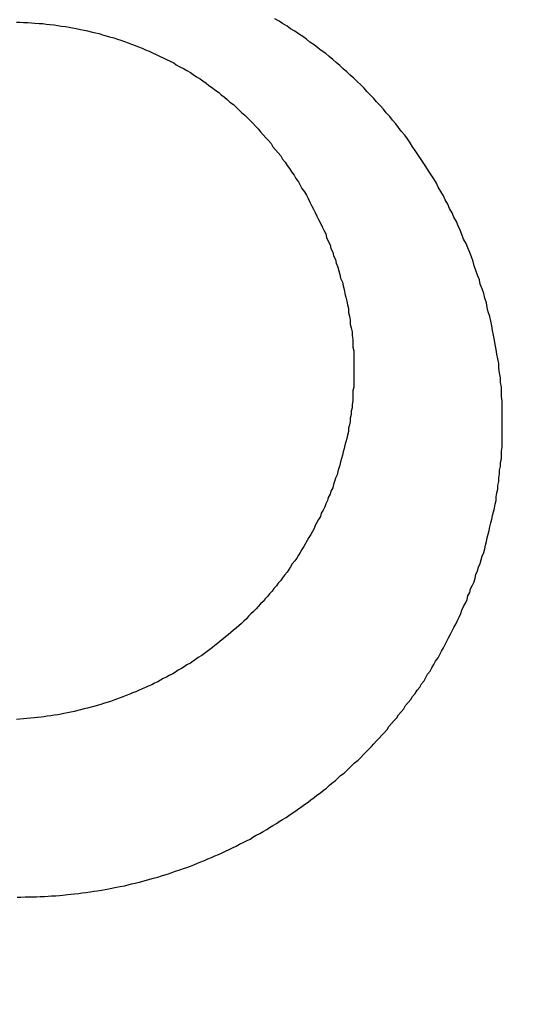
# Model space of a CAD drawing. Header units: millimetres. Extents: x 11979 to 37895, y 18730 to 47884.
# Tile 605 of 656: x 35825.98 to 35826.552, y 46388.942 to 46390.063. Entities that reach past the tile are written whole.
import ezdxf

# ---------------------------------------------------------------- set-up
doc = ezdxf.new("R2010")
doc.units = ezdxf.units.MM
for name, color, linetype in [('- niebieska cienka - izolacja', 120, 'Continuous'), ('-WYMIAR', 8, 'Continuous'), ('PROJEKTOWANE', 5, 'Continuous')]:
    doc.layers.add(name, color=color, linetype=linetype)
doc.styles.get("Standard").update_dxf_attribs({"font": 'arial.ttf'})
doc.dimstyles.new('CZA-KROPKA-50', dxfattribs={"dimtxt": 12, "dimasz": 1, "dimexe": 2, "dimexo": 25, "dimgap": 4, "dimtad": 1, "dimdec": 1, "dimrnd": 0.5, "dimzin": 9, "dimdsep": 46, "dimtxsty": 'Standard', "dimblk": 'CZA-KROPKA', "dimblk1": 'CZA-KROPKA', "dimblk2": 'CZA-KROPKA', "dimsah": 1, "dimcen": -20, "dimse1": 1, "dimse2": 1, "dimclrd": 8, "dimclre": 8, "dimclrt": 9, "dimadec": 0, "dimazin": 0, "dimtfac": 1, "dimtdec": 1, "dimtmove": 1, "dimatfit": 3, "dimldrblk": 'CZA-KROPKA', "dimfxl": 1, "dimtolj": 1, "dimtzin": 9, "dimarcsym": 0})

# ---------------------------------------------------------------- blocks, each defined once
blk = doc.blocks.new('CZA-KROPKA')
at = {"layer": '-WYMIAR', "linetype": 'ByBlock'}
for p, q in [((0, 10), (0, -10)), ((5, 0), (-5, 0))]:
    blk.add_line(p, q, dxfattribs=at)
at = {"layer": '-WYMIAR', "linetype": 'ByBlock', "const_width": 2.5}
blk.add_lwpolyline([(-1.25, 0, 1), (1.25, 0, 1)], format="xyb", close=True, dxfattribs=at)
blk = doc.blocks.new('*D2897')
at = {"layer": '-WYMIAR', "color": 8, "lineweight": -2}
blk.add_line((34132.9262, 45927.4655), (36406.9262, 45927.4655), dxfattribs=at)
at = {"layer": 'Defpoints', "color": 0}
for p in [(34131.9262, 46435.1223), (36407.9262, 46406.1223), (36407.9262, 45927.4655)]:
    blk.add_point(p, dxfattribs=at)
at = {"layer": '-WYMIAR', "color": 8, "lineweight": -2, "rotation": 180}
blk.add_blockref('CZA-KROPKA', (34131.9262, 45927.4655), dxfattribs=at)
at = {"layer": '-WYMIAR', "color": 8, "lineweight": -2}
blk.add_blockref('CZA-KROPKA', (36407.9262, 45927.4655), dxfattribs=at)
at = {"layer": '-WYMIAR', "color": 9, "insert": (35269.9262, 45937.5924), "char_height": 12, "attachment_point": 5}
blk.add_mtext('\\A1;2276', dxfattribs=at)
blk = doc.blocks.new('Pisuar NOVA PRO ze zintegrowanym ceramicznym sitkiem')
for points in [[(-0.012837, -0.195153, 0), (-0.012837, -0.195099, 0), (-0.012837, -0.195046, 0), (-0.012837, -0.194992, 0), (-0.012837, -0.194938, 0), (-0.012847, -0.194884, 0), (-0.012847, -0.19483, 0), (-0.012847, -0.194777, 0), (-0.012857, -0.194723, 0), (-0.012857, -0.194669, 0), (-0.012867, -0.194615, 0), (-0.012877, -0.194561, 0), (-0.012877, -0.194508, 0), (-0.012887, -0.194454, 0), (-0.012897, -0.1944, 0), (-0.012907, -0.194347, 0), (-0.012917, -0.194293, 0), (-0.012927, -0.19424, 0), (-0.012937, -0.194186, 0), (-0.012947, -0.194133, 0), (-0.012957, -0.19408, 0), (-0.012967, -0.194027, 0), (-0.012977, -0.193973, 0), (-0.012997, -0.19392, 0), (-0.013007, -0.193868, 0), (-0.013017, -0.193815, 0), (-0.013037, -0.193762, 0), (-0.013047, -0.19371, 0), (-0.013067, -0.193657, 0), (-0.013087, -0.193605, 0), (-0.013097, -0.193553, 0), (-0.013117, -0.193501, 0), (-0.013137, -0.193449, 0), (-0.013157, -0.193397, 0), (-0.013167, -0.193346, 0), (-0.013187, -0.193294, 0), (-0.013207, -0.193243, 0), (-0.013227, -0.193192, 0), (-0.013247, -0.193141, 0), (-0.013277, -0.193091, 0), (-0.013297, -0.19304, 0), (-0.013317, -0.19299, 0), (-0.013337, -0.19294, 0), (-0.013357, -0.19289, 0), (-0.013387, -0.192841, 0), (-0.013407, -0.192792, 0), (-0.013437, -0.192742, 0), (-0.013457, -0.192694, 0), (-0.013487, -0.192645, 0), (-0.013507, -0.192597, 0), (-0.013537, -0.192549, 0), (-0.013567, -0.192501, 0), (-0.013587, -0.192453, 0), (-0.013617, -0.192406, 0), (-0.013647, -0.192359, 0), (-0.013677, -0.192313, 0), (-0.013707, -0.192266, 0), (-0.013737, -0.19222, 0), (-0.013767, -0.192175, 0), (-0.013797, -0.192129, 0), (-0.013827, -0.192084, 0), (-0.013857, -0.192039, 0), (-0.013887, -0.191995, 0), (-0.013917, -0.191951, 0), (-0.013947, -0.191907, 0), (-0.013987, -0.191864, 0), (-0.014017, -0.191821, 0), (-0.014047, -0.191778, 0), (-0.014087, -0.191736, 0), (-0.014117, -0.191694, 0), (-0.014157, -0.191652, 0), (-0.014187, -0.191611, 0), (-0.014227, -0.191571, 0), (-0.014267, -0.19153, 0), (-0.014297, -0.19149, 0), (-0.014337, -0.191451, 0), (-0.014377, -0.191412, 0), (-0.014407, -0.191373, 0), (-0.014447, -0.191335, 0), (-0.014487, -0.191297, 0), (-0.014527, -0.19126, 0), (-0.014567, -0.191223, 0), (-0.014607, -0.191187, 0), (-0.014647, -0.191151, 0), (-0.014687, -0.191115, 0), (-0.014727, -0.19108, 0), (-0.014767, -0.191046, 0), (-0.014807, -0.191012, 0), (-0.014847, -0.190978, 0), (-0.014897, -0.190945, 0), (-0.014937, -0.190912, 0), (-0.014977, -0.19088, 0), (-0.015027, -0.190848, 0), (-0.015067, -0.190816, 0), (-0.015107, -0.190786, 0), (-0.015157, -0.190755, 0), (-0.015197, -0.190725, 0), (-0.015247, -0.190696, 0), (-0.015287, -0.190667, 0), (-0.015337, -0.190638, 0), (-0.015377, -0.19061, 0), (-0.015427, -0.190583, 0)], [(-0.018367, -0.190621, 0), (-0.018327, -0.190622, 0), (-0.018287, -0.190624, 0), (-0.018237, -0.190626, 0), (-0.018197, -0.190628, 0), (-0.018157, -0.190631, 0), (-0.018107, -0.190635, 0), (-0.018067, -0.190638, 0), (-0.018027, -0.190643, 0), (-0.017987, -0.190648, 0), (-0.017937, -0.190653, 0), (-0.017897, -0.190659, 0), (-0.017857, -0.190665, 0), (-0.017807, -0.190671, 0), (-0.017767, -0.190679, 0), (-0.017727, -0.190686, 0), (-0.017687, -0.190694, 0), (-0.017637, -0.190703, 0), (-0.017597, -0.190712, 0), (-0.017557, -0.190721, 0), (-0.017517, -0.190731, 0), (-0.017467, -0.190742, 0), (-0.017427, -0.190752, 0), (-0.017387, -0.190764, 0), (-0.017347, -0.190775, 0), (-0.017307, -0.190788, 0), (-0.017257, -0.1908, 0), (-0.017217, -0.190814, 0), (-0.017177, -0.190827, 0), (-0.017137, -0.190841, 0), (-0.017097, -0.190856, 0), (-0.017057, -0.190871, 0), (-0.017017, -0.190886, 0), (-0.016977, -0.190902, 0), (-0.016937, -0.190919, 0), (-0.016897, -0.190935, 0), (-0.016857, -0.190953, 0), (-0.016817, -0.19097, 0), (-0.016777, -0.190989, 0), (-0.016737, -0.191007, 0), (-0.016697, -0.191026, 0), (-0.016657, -0.191046, 0), (-0.016617, -0.191066, 0), (-0.016577, -0.191086, 0), (-0.016547, -0.191107, 0), (-0.016507, -0.191129, 0), (-0.016467, -0.19115, 0), (-0.016427, -0.191173, 0), (-0.016387, -0.191195, 0), (-0.016357, -0.191218, 0), (-0.016317, -0.191242, 0), (-0.016277, -0.191266, 0), (-0.016247, -0.191291, 0), (-0.016207, -0.191316, 0), (-0.016177, -0.191341, 0), (-0.016137, -0.191367, 0), (-0.016107, -0.191393, 0), (-0.016067, -0.19142, 0), (-0.016037, -0.191447, 0), (-0.015997, -0.191474, 0), (-0.015967, -0.191502, 0), (-0.015937, -0.191531, 0), (-0.015897, -0.19156, 0), (-0.015867, -0.191589, 0), (-0.015837, -0.191619, 0), (-0.015807, -0.191649, 0), (-0.015767, -0.191679, 0), (-0.015737, -0.19171, 0), (-0.015707, -0.191741, 0), (-0.015677, -0.191773, 0), (-0.015647, -0.191805, 0), (-0.015617, -0.191837, 0), (-0.015587, -0.19187, 0), (-0.015557, -0.191903, 0), (-0.015527, -0.191937, 0), (-0.015497, -0.19197, 0), (-0.015467, -0.192004, 0), (-0.015447, -0.192039, 0), (-0.015417, -0.192074, 0), (-0.015387, -0.192109, 0), (-0.015357, -0.192144, 0), (-0.015337, -0.19218, 0), (-0.015307, -0.192216, 0), (-0.015287, -0.192252, 0), (-0.015257, -0.192289, 0), (-0.015237, -0.192326, 0), (-0.015207, -0.192363, 0), (-0.015187, -0.1924, 0), (-0.015157, -0.192438, 0), (-0.015137, -0.192476, 0), (-0.015117, -0.192514, 0), (-0.015087, -0.192553, 0), (-0.015067, -0.192591, 0), (-0.015047, -0.19263, 0), (-0.015027, -0.192669, 0), (-0.015007, -0.192709, 0), (-0.014987, -0.192749, 0), (-0.014967, -0.192788, 0), (-0.014947, -0.192829, 0), (-0.014927, -0.192869, 0), (-0.014907, -0.192909, 0), (-0.014887, -0.19295, 0), (-0.014867, -0.192991, 0), (-0.014847, -0.193032, 0), (-0.014837, -0.193073, 0), (-0.014817, -0.193115, 0), (-0.014797, -0.193156, 0), (-0.014787, -0.193198, 0), (-0.014767, -0.19324, 0), (-0.014757, -0.193282, 0), (-0.014737, -0.193324, 0), (-0.014727, -0.193366, 0), (-0.014707, -0.193409, 0), (-0.014697, -0.193451, 0), (-0.014687, -0.193494, 0), (-0.014677, -0.193537, 0), (-0.014657, -0.19358, 0), (-0.014647, -0.193623, 0), (-0.014637, -0.193666, 0), (-0.014627, -0.193709, 0), (-0.014617, -0.193753, 0), (-0.014607, -0.193796, 0), (-0.014597, -0.19384, 0), (-0.014587, -0.193883, 0), (-0.014587, -0.193927, 0), (-0.014577, -0.19397, 0), (-0.014567, -0.194014, 0), (-0.014567, -0.194058, 0), (-0.014557, -0.194102, 0), (-0.014547, -0.194146, 0), (-0.014547, -0.194189, 0), (-0.014537, -0.194233, 0), (-0.014537, -0.194277, 0), (-0.014537, -0.194321, 0), (-0.014527, -0.194365, 0), (-0.014527, -0.194409, 0), (-0.014527, -0.194453, 0), (-0.014527, -0.194497, 0), (-0.014527, -0.194541, 0)], [(-0.014527, -0.194541, 0), (-0.014527, -0.19458, 0), (-0.014527, -0.19462, 0), (-0.014527, -0.194659, 0), (-0.014527, -0.194698, 0), (-0.014527, -0.194738, 0), (-0.014527, -0.194777, 0), (-0.014537, -0.194816, 0), (-0.014537, -0.194855, 0), (-0.014537, -0.194895, 0), (-0.014537, -0.194934, 0), (-0.014547, -0.194973, 0), (-0.014547, -0.195012, 0), (-0.014557, -0.195051, 0), (-0.014557, -0.19509, 0), (-0.014567, -0.195129, 0), (-0.014567, -0.195167, 0), (-0.014577, -0.195206, 0), (-0.014587, -0.195245, 0), (-0.014587, -0.195283, 0), (-0.014597, -0.195322, 0), (-0.014607, -0.19536, 0), (-0.014617, -0.195398, 0), (-0.014627, -0.195437, 0), (-0.014637, -0.195475, 0), (-0.014647, -0.195513, 0), (-0.014657, -0.195551, 0), (-0.014667, -0.195589, 0), (-0.014677, -0.195626, 0), (-0.014687, -0.195664, 0), (-0.014697, -0.195701, 0), (-0.014707, -0.195739, 0), (-0.014717, -0.195776, 0), (-0.014737, -0.195813, 0), (-0.014747, -0.19585, 0), (-0.014757, -0.195887, 0), (-0.014767, -0.195924, 0), (-0.014787, -0.19596, 0), (-0.014797, -0.195997, 0), (-0.014817, -0.196033, 0), (-0.014827, -0.196069, 0), (-0.014847, -0.196105, 0), (-0.014857, -0.196141, 0), (-0.014877, -0.196177, 0), (-0.014897, -0.196212, 0), (-0.014907, -0.196248, 0), (-0.014927, -0.196283, 0), (-0.014947, -0.196318, 0), (-0.014967, -0.196353, 0), (-0.014977, -0.196387, 0), (-0.014997, -0.196422, 0), (-0.015017, -0.196456, 0), (-0.015037, -0.19649, 0), (-0.015057, -0.196524, 0), (-0.015077, -0.196558, 0), (-0.015097, -0.196592, 0), (-0.015117, -0.196625, 0), (-0.015137, -0.196658, 0), (-0.015157, -0.196691, 0), (-0.015177, -0.196724, 0), (-0.015197, -0.196756, 0), (-0.015227, -0.196789, 0), (-0.015247, -0.196821, 0), (-0.015267, -0.196852, 0), (-0.015287, -0.196884, 0), (-0.015317, -0.196916, 0), (-0.015337, -0.196947, 0), (-0.015357, -0.196978, 0), (-0.015387, -0.197008, 0), (-0.015407, -0.197039, 0), (-0.015437, -0.197069, 0), (-0.015457, -0.197099, 0), (-0.015487, -0.197129, 0), (-0.015507, -0.197158, 0), (-0.015537, -0.197188, 0), (-0.015557, -0.197217, 0), (-0.015587, -0.197245, 0), (-0.015617, -0.197274, 0), (-0.015637, -0.197302, 0), (-0.015667, -0.19733, 0), (-0.015697, -0.197358, 0), (-0.015727, -0.197385, 0), (-0.015747, -0.197413, 0), (-0.015777, -0.19744, 0), (-0.015807, -0.197466, 0), (-0.015837, -0.197493, 0), (-0.015867, -0.197519, 0), (-0.015897, -0.197545, 0), (-0.015927, -0.19757, 0), (-0.015957, -0.197596, 0), (-0.015987, -0.197621, 0), (-0.016017, -0.197645, 0), (-0.016047, -0.19767, 0), (-0.016077, -0.197694, 0), (-0.016107, -0.197718, 0), (-0.016137, -0.197741, 0), (-0.016167, -0.197765, 0), (-0.016197, -0.197788, 0), (-0.016227, -0.19781, 0), (-0.016257, -0.197833, 0), (-0.016297, -0.197855, 0), (-0.016327, -0.197876, 0), (-0.016357, -0.197898, 0), (-0.016387, -0.197919, 0), (-0.016427, -0.19794, 0), (-0.016457, -0.19796, 0), (-0.016487, -0.197981, 0), (-0.016527, -0.198, 0), (-0.016557, -0.19802, 0), (-0.016587, -0.198039, 0), (-0.016627, -0.198058, 0), (-0.016657, -0.198077, 0), (-0.016697, -0.198095, 0), (-0.016727, -0.198113, 0), (-0.016757, -0.19813, 0), (-0.016797, -0.198148, 0), (-0.016827, -0.198165, 0), (-0.016867, -0.198181, 0), (-0.016897, -0.198197, 0), (-0.016937, -0.198213, 0), (-0.016977, -0.198229, 0), (-0.017007, -0.198244, 0), (-0.017047, -0.198259, 0), (-0.017077, -0.198274, 0), (-0.017117, -0.198288, 0), (-0.017157, -0.198302, 0), (-0.017187, -0.198315, 0), (-0.017227, -0.198328, 0), (-0.017257, -0.198341, 0), (-0.017297, -0.198354, 0), (-0.017337, -0.198366, 0), (-0.017377, -0.198378, 0), (-0.017407, -0.198389, 0), (-0.017447, -0.1984, 0), (-0.017487, -0.198411, 0), (-0.017517, -0.198421, 0), (-0.017557, -0.198431, 0), (-0.017597, -0.198441, 0), (-0.017637, -0.19845, 0), (-0.017667, -0.198459, 0), (-0.017707, -0.198468, 0), (-0.017747, -0.198476, 0), (-0.017787, -0.198484, 0), (-0.017827, -0.198492, 0), (-0.017857, -0.198499, 0), (-0.017897, -0.198506, 0), (-0.017937, -0.198512, 0), (-0.017977, -0.198518, 0), (-0.018017, -0.198524, 0), (-0.018057, -0.198529, 0), (-0.018087, -0.198534, 0), (-0.018127, -0.198539, 0), (-0.018167, -0.198543, 0), (-0.018207, -0.198547, 0), (-0.018247, -0.19855, 0), (-0.018287, -0.198553, 0), (-0.018327, -0.198556, 0), (-0.018367, -0.198559, 0)], [(-0.018357, -0.200582, 0), (-0.018317, -0.200582, 0), (-0.018267, -0.200581, 0), (-0.018227, -0.200581, 0), (-0.018177, -0.20058, 0), (-0.018137, -0.200578, 0), (-0.018097, -0.200577, 0), (-0.018047, -0.200575, 0), (-0.018007, -0.200572, 0), (-0.017967, -0.20057, 0), (-0.017917, -0.200567, 0), (-0.017877, -0.200563, 0), (-0.017837, -0.200559, 0), (-0.017787, -0.200555, 0), (-0.017747, -0.200551, 0), (-0.017707, -0.200546, 0), (-0.017657, -0.200541, 0), (-0.017617, -0.200535, 0), (-0.017577, -0.20053, 0), (-0.017527, -0.200523, 0), (-0.017487, -0.200517, 0), (-0.017447, -0.20051, 0), (-0.017397, -0.200503, 0), (-0.017357, -0.200495, 0), (-0.017317, -0.200487, 0), (-0.017267, -0.200479, 0), (-0.017227, -0.200471, 0), (-0.017187, -0.200462, 0), (-0.017137, -0.200453, 0), (-0.017097, -0.200443, 0), (-0.017057, -0.200433, 0), (-0.017017, -0.200423, 0), (-0.016967, -0.200412, 0), (-0.016927, -0.200401, 0), (-0.016887, -0.20039, 0), (-0.016847, -0.200379, 0), (-0.016807, -0.200367, 0), (-0.016757, -0.200354, 0), (-0.016717, -0.200342, 0), (-0.016677, -0.200329, 0), (-0.016637, -0.200316, 0), (-0.016597, -0.200302, 0), (-0.016557, -0.200288, 0), (-0.016507, -0.200274, 0), (-0.016467, -0.200259, 0), (-0.016427, -0.200244, 0), (-0.016387, -0.200229, 0), (-0.016347, -0.200214, 0), (-0.016307, -0.200198, 0), (-0.016267, -0.200182, 0), (-0.016227, -0.200165, 0), (-0.016187, -0.200148, 0), (-0.016147, -0.200131, 0), (-0.016107, -0.200113, 0), (-0.016067, -0.200096, 0), (-0.016027, -0.200078, 0), (-0.015987, -0.200059, 0), (-0.015947, -0.20004, 0), (-0.015907, -0.200021, 0), (-0.015867, -0.200002, 0), (-0.015827, -0.199982, 0), (-0.015787, -0.199962, 0), (-0.015747, -0.199942, 0), (-0.015707, -0.199922, 0), (-0.015677, -0.199901, 0), (-0.015637, -0.199879, 0), (-0.015597, -0.199858, 0), (-0.015557, -0.199836, 0), (-0.015517, -0.199814, 0), (-0.015487, -0.199792, 0), (-0.015447, -0.199769, 0), (-0.015407, -0.199746, 0), (-0.015377, -0.199723, 0), (-0.015337, -0.199699, 0), (-0.015297, -0.199676, 0), (-0.015267, -0.199652, 0), (-0.015227, -0.199627, 0), (-0.015187, -0.199602, 0), (-0.015157, -0.199578, 0), (-0.015117, -0.199552, 0), (-0.015087, -0.199527, 0), (-0.015047, -0.199501, 0), (-0.015017, -0.199475, 0), (-0.014977, -0.199449, 0), (-0.014947, -0.199422, 0), (-0.014907, -0.199395, 0), (-0.014877, -0.199368, 0), (-0.014837, -0.199341, 0), (-0.014807, -0.199313, 0), (-0.014777, -0.199285, 0), (-0.014737, -0.199257, 0), (-0.014707, -0.199229, 0), (-0.014677, -0.1992, 0), (-0.014637, -0.199171, 0), (-0.014607, -0.199142, 0), (-0.014577, -0.199112, 0), (-0.014547, -0.199082, 0), (-0.014517, -0.199053, 0), (-0.014477, -0.199022, 0), (-0.014447, -0.198992, 0), (-0.014417, -0.198961, 0), (-0.014387, -0.19893, 0), (-0.014357, -0.198899, 0), (-0.014327, -0.198868, 0), (-0.014297, -0.198836, 0), (-0.014267, -0.198804, 0), (-0.014237, -0.198772, 0), (-0.014207, -0.198739, 0), (-0.014177, -0.198707, 0), (-0.014147, -0.198674, 0), (-0.014127, -0.198641, 0), (-0.014097, -0.198608, 0), (-0.014067, -0.198574, 0), (-0.014037, -0.19854, 0), (-0.014017, -0.198506, 0), (-0.013987, -0.198472, 0), (-0.013957, -0.198438, 0), (-0.013937, -0.198403, 0), (-0.013907, -0.198368, 0), (-0.013877, -0.198333, 0), (-0.013857, -0.198298, 0), (-0.013827, -0.198263, 0), (-0.013807, -0.198227, 0), (-0.013777, -0.198191, 0), (-0.013757, -0.198155, 0), (-0.013727, -0.198119, 0), (-0.013707, -0.198082, 0), (-0.013687, -0.198045, 0), (-0.013657, -0.198009, 0), (-0.013637, -0.197971, 0), (-0.013617, -0.197934, 0), (-0.013597, -0.197897, 0), (-0.013567, -0.197859, 0), (-0.013547, -0.197821, 0), (-0.013527, -0.197783, 0), (-0.013507, -0.197745, 0), (-0.013487, -0.197707, 0), (-0.013467, -0.197669, 0), (-0.013447, -0.19763, 0), (-0.013427, -0.197591, 0), (-0.013407, -0.197552, 0), (-0.013387, -0.197513, 0), (-0.013367, -0.197474, 0), (-0.013347, -0.197434, 0), (-0.013327, -0.197395, 0), (-0.013307, -0.197355, 0), (-0.013297, -0.197315, 0), (-0.013277, -0.197275, 0), (-0.013257, -0.197235, 0), (-0.013237, -0.197195, 0), (-0.013227, -0.197154, 0), (-0.013207, -0.197114, 0), (-0.013197, -0.197073, 0), (-0.013177, -0.197033, 0), (-0.013157, -0.196992, 0), (-0.013147, -0.196951, 0), (-0.013137, -0.19691, 0), (-0.013117, -0.196868, 0), (-0.013107, -0.196827, 0), (-0.013087, -0.196786, 0), (-0.013077, -0.196744, 0), (-0.013067, -0.196702, 0), (-0.013047, -0.196661, 0), (-0.013037, -0.196619, 0), (-0.013027, -0.196577, 0), (-0.013017, -0.196535, 0), (-0.013007, -0.196493, 0), (-0.012997, -0.196451, 0), (-0.012987, -0.196408, 0), (-0.012977, -0.196366, 0), (-0.012967, -0.196323, 0), (-0.012957, -0.196281, 0), (-0.012947, -0.196238, 0), (-0.012937, -0.196196, 0), (-0.012927, -0.196153, 0), (-0.012917, -0.19611, 0), (-0.012907, -0.196067, 0), (-0.012907, -0.196024, 0), (-0.012897, -0.195981, 0), (-0.012887, -0.195938, 0), (-0.012887, -0.195895, 0), (-0.012877, -0.195851, 0), (-0.012877, -0.195808, 0), (-0.012867, -0.195765, 0), (-0.012867, -0.195721, 0), (-0.012857, -0.195678, 0), (-0.012857, -0.195634, 0), (-0.012847, -0.195591, 0), (-0.012847, -0.195547, 0), (-0.012847, -0.195504, 0), (-0.012837, -0.19546, 0), (-0.012837, -0.195416, 0), (-0.012837, -0.195372, 0), (-0.012837, -0.195329, 0), (-0.012837, -0.195285, 0), (-0.012837, -0.195241, 0), (-0.012837, -0.195197, 0), (-0.012837, -0.195153, 0)]]:
    blk.add_polyline3d(points)

msp = doc.modelspace()

# ---------------------------------------------------------------- hatches: boundary and pattern name
at = {"layer": '- niebieska cienka - izolacja'}
h = msp.add_hatch(dxfattribs=at)
h.set_pattern_fill('ANSI31', color=5, scale=10)
h.set_pattern_definition([(315, (22316.131, 20126.916), (19.7999996, -4e-15), [3.394112, -24.607316]), (315, (22316.131, 20146.716), (19.7999996, -4e-15), [3.394112, -24.607316]), (315, (22329.731, 20119.916), (19.7999996, -4e-15), [3.959798, -24.04163]), (315, (22329.731, 20139.716), (19.7999996, -4e-15), [3.959798, -24.04163]), (0, (22325.931, 20125.716), (0, 19.8), [0.2, -19.6]), (90, (22326.131, 20125.716), (-19.8, 1e-15), [0.2, -19.6]), (0, (22326.131, 20125.916), (0, 19.8), [0.2, -19.6]), (0, (22326.331, 20125.916), (0, 19.8), [0.2, -19.6]), (0, (22326.531, 20125.916), (0, 19.8), [0.2, -19.6]), (0, (22326.731, 20125.916), (0, 19.8), [0.2, -19.6]), (90, (22326.931, 20125.716), (-19.8, 1e-15), [0.2, -19.6]), (0, (22326.931, 20125.716), (0, 19.8), [0.2, -19.6]), (90, (22327.131, 20125.516), (-19.8, 1e-15), [0.2, -19.6]), (0, (22327.131, 20125.516), (0, 19.8), [0.2, -19.6]), (90, (22327.331, 20125.316), (-19.8, 1e-15), [0.2, -19.6]), (90, (22327.331, 20125.116), (-19.8, 1e-15), [0.2, -19.6]), (90, (22327.331, 20124.916), (-19.8, 1e-15), [0.2, -19.6]), (90, (22327.331, 20124.716), (-19.8, 1e-15), [0.2, -19.6]), (0, (22327.131, 20124.716), (0, 19.8), [0.2, -19.6]), (90, (22327.131, 20124.516), (-19.8, 1e-15), [0.2, -19.6]), (0, (22326.931, 20124.516), (0, 19.8), [0.2, -19.6]), (90, (22326.931, 20124.316), (-19.8, 1e-15), [0.2, -19.6]), (0, (22326.731, 20124.316), (0, 19.8), [0.2, -19.6]), (0, (22326.531, 20124.316), (0, 19.8), [0.2, -19.6]), (0, (22326.331, 20124.316), (0, 19.8), [0.2, -19.6]), (0, (22326.131, 20124.316), (0, 19.8), [0.2, -19.6]), (90, (22326.131, 20124.316), (-19.8, 1e-15), [0.2, -19.6]), (0, (22325.931, 20124.516), (0, 19.8), [0.2, -19.6]), (90, (22325.931, 20124.516), (-19.8, 1e-15), [0.2, -19.6]), (0, (22325.731, 20124.716), (0, 19.8), [0.2, -19.6]), (90, (22325.731, 20124.716), (-19.8, 1e-15), [0.2, -19.6]), (90, (22325.731, 20124.916), (-19.8, 1e-15), [0.2, -19.6]), (90, (22325.731, 20125.116), (-19.8, 1e-15), [0.2, -19.6]), (90, (22325.731, 20125.316), (-19.8, 1e-15), [0.2, -19.6]), (0, (22325.731, 20125.516), (0, 19.8), [0.2, -19.6]), (90, (22325.931, 20125.516), (-19.8, 1e-15), [0.2, -19.6]), (90, (22322.931, 20108.516), (-19.8, 1e-15), [0.2, -19.6]), (0, (22322.731, 20108.516), (0, 19.8), [0.2, -19.6]), (90, (22322.731, 20108.316), (-19.8, 1e-15), [0.2, -19.6]), (90, (22322.731, 20108.116), (-19.8, 1e-15), [0.2, -19.6]), (90, (22322.731, 20107.916), (-19.8, 1e-15), [0.2, -19.6]), (90, (22322.731, 20107.716), (-19.8, 1e-15), [0.2, -19.6]), (0, (22322.731, 20107.716), (0, 19.8), [0.2, -19.6]), (90, (22322.931, 20107.516), (-19.8, 1e-15), [0.2, -19.6]), (0, (22322.931, 20107.516), (0, 19.8), [0.2, -19.6]), (90, (22323.131, 20107.316), (-19.8, 1e-15), [0.2, -19.6]), (0, (22323.131, 20107.316), (0, 19.8), [0.2, -19.6]), (90, (22323.331, 20107.116), (-19.8, 1e-15), [0.2, -19.6]), (0, (22323.331, 20107.116), (0, 19.8), [0.2, -19.6]), (0, (22323.531, 20107.116), (0, 19.8), [0.2, -19.6]), (0, (22323.731, 20107.116), (0, 19.8), [0.2, -19.6]), (0, (22323.931, 20107.116), (0, 19.8), [0.2, -19.6]), (90, (22324.131, 20107.116), (-19.8, 1e-15), [0.2, -19.6]), (0, (22324.131, 20107.316), (0, 19.8), [0.2, -19.6]), (90, (22324.331, 20107.316), (-19.8, 1e-15), [0.2, -19.6]), (0, (22324.331, 20107.516), (0, 19.8), [0.2, -19.6]), (90, (22324.531, 20107.516), (-19.8, 1e-15), [0.2, -19.6]), (0, (22324.531, 20107.716), (0, 19.8), [0.2, -19.6]), (90, (22324.731, 20107.716), (-19.8, 1e-15), [0.2, -19.6]), (90, (22324.731, 20107.916), (-19.8, 1e-15), [0.2, -19.6]), (90, (22324.731, 20108.116), (-19.8, 1e-15), [0.2, -19.6]), (90, (22324.731, 20108.316), (-19.8, 1e-15), [0.2, -19.6]), (0, (22324.531, 20108.516), (0, 19.8), [0.2, -19.6]), (90, (22324.531, 20108.516), (-19.8, 1e-15), [0.2, -19.6]), (0, (22324.331, 20108.716), (0, 19.8), [0.2, -19.6]), (90, (22324.331, 20108.716), (-19.8, 1e-15), [0.2, -19.6]), (0, (22324.131, 20108.916), (0, 19.8), [0.2, -19.6]), (90, (22324.131, 20108.916), (-19.8, 1e-15), [0.2, -19.6]), (0, (22323.931, 20109.116), (0, 19.8), [0.2, -19.6]), (0, (22323.731, 20109.116), (0, 19.8), [0.2, -19.6]), (0, (22323.531, 20109.116), (0, 19.8), [0.2, -19.6]), (0, (22323.331, 20109.116), (0, 19.8), [0.2, -19.6]), (90, (22323.331, 20108.916), (-19.8, 1e-15), [0.2, -19.6]), (0, (22323.131, 20108.916), (0, 19.8), [0.2, -19.6]), (90, (22323.131, 20108.716), (-19.8, 1e-15), [0.2, -19.6]), (0, (22322.931, 20108.716), (0, 19.8), [0.2, -19.6]), (90, (22325.931, 20109.116), (-19.8, 1e-15), [0.2, -19.6]), (0, (22325.931, 20109.316), (0, 19.8), [0.2, -19.6]), (90, (22326.131, 20109.316), (-19.8, 1e-15), [0.2, -19.6]), (0, (22326.131, 20109.516), (0, 19.8), [0.2, -19.6]), (0, (22326.331, 20109.516), (0, 19.8), [0.2, -19.6]), (0, (22326.531, 20109.516), (0, 19.8), [0.2, -19.6]), (0, (22326.731, 20109.516), (0, 19.8), [0.2, -19.6]), (0, (22326.931, 20109.516), (0, 19.8), [0.2, -19.6]), (0, (22327.131, 20109.516), (0, 19.8), [0.2, -19.6]), (90, (22327.331, 20109.316), (-19.8, 1e-15), [0.2, -19.6]), (0, (22327.331, 20109.316), (0, 19.8), [0.2, -19.6]), (90, (22327.531, 20109.116), (-19.8, 1e-15), [0.2, -19.6]), (0, (22327.531, 20109.116), (0, 19.8), [0.2, -19.6]), (90, (22327.731, 20108.916), (-19.8, 1e-15), [0.2, -19.6]), (0, (22327.731, 20108.916), (0, 19.8), [0.2, -19.6]), (90, (22327.931, 20108.716), (-19.8, 1e-15), [0.2, -19.6]), (90, (22327.931, 20108.516), (-19.8, 1e-15), [0.2, -19.6]), (90, (22327.931, 20108.316), (-19.8, 1e-15), [0.2, -19.6]), (90, (22327.931, 20108.116), (-19.8, 1e-15), [0.2, -19.6]), (90, (22327.931, 20107.916), (-19.8, 1e-15), [0.2, -19.6]), (90, (22327.931, 20107.716), (-19.8, 1e-15), [0.2, -19.6]), (0, (22327.731, 20107.716), (0, 19.8), [0.2, -19.6]), (90, (22327.731, 20107.516), (-19.8, 1e-15), [0.2, -19.6]), (0, (22327.531, 20107.516), (0, 19.8), [0.2, -19.6]), (90, (22327.531, 20107.316), (-19.8, 1e-15), [0.2, -19.6]), (0, (22327.331, 20107.316), (0, 19.8), [0.2, -19.6]), (90, (22327.331, 20107.116), (-19.8, 1e-15), [0.2, -19.6]), (0, (22327.131, 20107.116), (0, 19.8), [0.2, -19.6]), (0, (22326.931, 20107.116), (0, 19.8), [0.2, -19.6]), (0, (22326.731, 20107.116), (0, 19.8), [0.2, -19.6]), (0, (22326.531, 20107.116), (0, 19.8), [0.2, -19.6]), (0, (22326.331, 20107.116), (0, 19.8), [0.2, -19.6]), (0, (22326.131, 20107.116), (0, 19.8), [0.2, -19.6]), (90, (22326.131, 20107.116), (-19.8, 1e-15), [0.2, -19.6]), (0, (22325.931, 20107.316), (0, 19.8), [0.2, -19.6]), (90, (22325.931, 20107.316), (-19.8, 1e-15), [0.2, -19.6]), (0, (22325.731, 20107.516), (0, 19.8), [0.2, -19.6]), (90, (22325.731, 20107.516), (-19.8, 1e-15), [0.2, -19.6]), (0, (22325.531, 20107.716), (0, 19.8), [0.2, -19.6]), (90, (22325.531, 20107.716), (-19.8, 1e-15), [0.2, -19.6]), (90, (22325.531, 20107.916), (-19.8, 1e-15), [0.2, -19.6]), (90, (22325.531, 20108.116), (-19.8, 1e-15), [0.2, -19.6]), (90, (22325.531, 20108.316), (-19.8, 1e-15), [0.2, -19.6]), (90, (22325.531, 20108.516), (-19.8, 1e-15), [0.2, -19.6]), (90, (22325.531, 20108.716), (-19.8, 1e-15), [0.2, -19.6]), (0, (22325.531, 20108.916), (0, 19.8), [0.2, -19.6]), (90, (22325.731, 20108.916), (-19.8, 1e-15), [0.2, -19.6]), (0, (22325.731, 20109.116), (0, 19.8), [0.2, -19.6]), (0, (22317.731, 20123.716), (0, 19.8), [0.2, -19.6]), (90, (22317.931, 20123.716), (-19.8, 1e-15), [0.2, -19.6]), (0, (22317.931, 20123.916), (0, 19.8), [0.2, -19.6]), (0, (22318.131, 20123.916), (0, 19.8), [0.2, -19.6]), (0, (22318.331, 20123.916), (0, 19.8), [0.2, -19.6]), (0, (22318.531, 20123.916), (0, 19.8), [0.2, -19.6]), (90, (22318.731, 20123.716), (-19.8, 1e-15), [0.2, -19.6]), (0, (22318.731, 20123.716), (0, 19.8), [0.2, -19.6]), (90, (22318.931, 20123.516), (-19.8, 1e-15), [0.2, -19.6]), (0, (22318.931, 20123.516), (0, 19.8), [0.2, -19.6]), (90, (22319.131, 20123.316), (-19.8, 1e-15), [0.2, -19.6]), (90, (22319.131, 20123.116), (-19.8, 1e-15), [0.2, -19.6]), (90, (22319.131, 20122.916), (-19.8, 1e-15), [0.2, -19.6]), (90, (22319.131, 20122.716), (-19.8, 1e-15), [0.2, -19.6]), (0, (22318.931, 20122.716), (0, 19.8), [0.2, -19.6]), (90, (22318.931, 20122.516), (-19.8, 1e-15), [0.2, -19.6]), (0, (22318.731, 20122.516), (0, 19.8), [0.2, -19.6]), (90, (22318.731, 20122.316), (-19.8, 1e-15), [0.2, -19.6]), (0, (22318.531, 20122.316), (0, 19.8), [0.2, -19.6]), (0, (22318.331, 20122.316), (0, 19.8), [0.2, -19.6]), (0, (22318.131, 20122.316), (0, 19.8), [0.2, -19.6]), (0, (22317.931, 20122.316), (0, 19.8), [0.2, -19.6]), (90, (22317.931, 20122.316), (-19.8, 1e-15), [0.2, -19.6]), (0, (22317.731, 20122.516), (0, 19.8), [0.2, -19.6]), (90, (22317.731, 20122.516), (-19.8, 1e-15), [0.2, -19.6]), (0, (22317.531, 20122.716), (0, 19.8), [0.2, -19.6]), (90, (22317.531, 20122.716), (-19.8, 1e-15), [0.2, -19.6]), (90, (22317.531, 20122.916), (-19.8, 1e-15), [0.2, -19.6]), (90, (22317.531, 20123.116), (-19.8, 1e-15), [0.2, -19.6]), (90, (22317.531, 20123.316), (-19.8, 1e-15), [0.2, -19.6]), (0, (22317.531, 20123.516), (0, 19.8), [0.2, -19.6]), (90, (22317.731, 20123.516), (-19.8, 1e-15), [0.2, -19.6]), (90, (22314.731, 20122.516), (-19.8, 1e-15), [0.2, -19.6]), (0, (22314.731, 20122.716), (0, 19.8), [0.2, -19.6]), (90, (22314.931, 20122.716), (-19.8, 1e-15), [0.2, -19.6]), (0, (22314.931, 20122.916), (0, 19.8), [0.2, -19.6]), (0, (22315.131, 20122.916), (0, 19.8), [0.2, -19.6]), (0, (22315.331, 20122.916), (0, 19.8), [0.2, -19.6]), (0, (22315.531, 20122.916), (0, 19.8), [0.2, -19.6]), (0, (22315.731, 20122.916), (0, 19.8), [0.2, -19.6]), (0, (22315.931, 20122.916), (0, 19.8), [0.2, -19.6]), (90, (22316.131, 20122.716), (-19.8, 1e-15), [0.2, -19.6]), (0, (22316.131, 20122.716), (0, 19.8), [0.2, -19.6]), (90, (22316.331, 20122.516), (-19.8, 1e-15), [0.2, -19.6]), (0, (22316.331, 20122.516), (0, 19.8), [0.2, -19.6]), (90, (22316.531, 20122.316), (-19.8, 1e-15), [0.2, -19.6]), (0, (22316.531, 20122.316), (0, 19.8), [0.2, -19.6]), (90, (22316.731, 20122.116), (-19.8, 1e-15), [0.2, -19.6]), (90, (22316.731, 20121.916), (-19.8, 1e-15), [0.2, -19.6]), (90, (22316.731, 20121.716), (-19.8, 1e-15), [0.2, -19.6]), (90, (22316.731, 20121.516), (-19.8, 1e-15), [0.2, -19.6]), (90, (22316.731, 20121.316), (-19.8, 1e-15), [0.2, -19.6]), (90, (22316.731, 20121.116), (-19.8, 1e-15), [0.2, -19.6]), (0, (22316.531, 20121.116), (0, 19.8), [0.2, -19.6]), (90, (22316.531, 20120.916), (-19.8, 1e-15), [0.2, -19.6]), (0, (22316.331, 20120.916), (0, 19.8), [0.2, -19.6]), (90, (22316.331, 20120.716), (-19.8, 1e-15), [0.2, -19.6]), (0, (22316.131, 20120.716), (0, 19.8), [0.2, -19.6]), (90, (22316.131, 20120.516), (-19.8, 1e-15), [0.2, -19.6]), (0, (22315.931, 20120.516), (0, 19.8), [0.2, -19.6]), (0, (22315.731, 20120.516), (0, 19.8), [0.2, -19.6]), (0, (22315.531, 20120.516), (0, 19.8), [0.2, -19.6]), (0, (22315.331, 20120.516), (0, 19.8), [0.2, -19.6]), (0, (22315.131, 20120.516), (0, 19.8), [0.2, -19.6]), (0, (22314.931, 20120.516), (0, 19.8), [0.2, -19.6]), (90, (22314.931, 20120.516), (-19.8, 1e-15), [0.2, -19.6]), (0, (22314.731, 20120.716), (0, 19.8), [0.2, -19.6]), (90, (22314.731, 20120.716), (-19.8, 1e-15), [0.2, -19.6]), (0, (22314.531, 20120.916), (0, 19.8), [0.2, -19.6]), (90, (22314.531, 20120.916), (-19.8, 1e-15), [0.2, -19.6]), (0, (22314.331, 20121.116), (0, 19.8), [0.2, -19.6]), (90, (22314.331, 20121.116), (-19.8, 1e-15), [0.2, -19.6]), (90, (22314.331, 20121.316), (-19.8, 1e-15), [0.2, -19.6]), (90, (22314.331, 20121.516), (-19.8, 1e-15), [0.2, -19.6]), (90, (22314.331, 20121.716), (-19.8, 1e-15), [0.2, -19.6]), (90, (22314.331, 20121.916), (-19.8, 1e-15), [0.2, -19.6]), (90, (22314.331, 20122.116), (-19.8, 1e-15), [0.2, -19.6]), (0, (22314.331, 20122.316), (0, 19.8), [0.2, -19.6]), (90, (22314.531, 20122.316), (-19.8, 1e-15), [0.2, -19.6]), (0, (22314.531, 20122.516), (0, 19.8), [0.2, -19.6]), (90, (22316.931, 20120.116), (-19.8, 1e-15), [0.2, -19.6]), (0, (22316.731, 20120.116), (0, 19.8), [0.2, -19.6]), (90, (22316.731, 20119.916), (-19.8, 1e-15), [0.2, -19.6]), (90, (22316.731, 20119.716), (-19.8, 1e-15), [0.2, -19.6]), (90, (22316.731, 20119.516), (-19.8, 1e-15), [0.2, -19.6]), (90, (22316.731, 20119.316), (-19.8, 1e-15), [0.2, -19.6]), (0, (22316.731, 20119.316), (0, 19.8), [0.2, -19.6]), (90, (22316.931, 20119.116), (-19.8, 1e-15), [0.2, -19.6]), (0, (22316.931, 20119.116), (0, 19.8), [0.2, -19.6]), (90, (22317.131, 20118.916), (-19.8, 1e-15), [0.2, -19.6]), (0, (22317.131, 20118.916), (0, 19.8), [0.2, -19.6]), (90, (22317.331, 20118.716), (-19.8, 1e-15), [0.2, -19.6]), (0, (22317.331, 20118.716), (0, 19.8), [0.2, -19.6]), (0, (22317.531, 20118.716), (0, 19.8), [0.2, -19.6]), (0, (22317.731, 20118.716), (0, 19.8), [0.2, -19.6]), (0, (22317.931, 20118.716), (0, 19.8), [0.2, -19.6]), (90, (22318.131, 20118.716), (-19.8, 1e-15), [0.2, -19.6]), (0, (22318.131, 20118.916), (0, 19.8), [0.2, -19.6]), (90, (22318.331, 20118.916), (-19.8, 1e-15), [0.2, -19.6]), (0, (22318.331, 20119.116), (0, 19.8), [0.2, -19.6]), (90, (22318.531, 20119.116), (-19.8, 1e-15), [0.2, -19.6]), (0, (22318.531, 20119.316), (0, 19.8), [0.2, -19.6]), (90, (22318.731, 20119.316), (-19.8, 1e-15), [0.2, -19.6]), (90, (22318.731, 20119.516), (-19.8, 1e-15), [0.2, -19.6]), (90, (22318.731, 20119.716), (-19.8, 1e-15), [0.2, -19.6]), (90, (22318.731, 20119.916), (-19.8, 1e-15), [0.2, -19.6]), (0, (22318.531, 20120.116), (0, 19.8), [0.2, -19.6]), (90, (22318.531, 20120.116), (-19.8, 1e-15), [0.2, -19.6]), (0, (22318.331, 20120.316), (0, 19.8), [0.2, -19.6]), (90, (22318.331, 20120.316), (-19.8, 1e-15), [0.2, -19.6]), (0, (22318.131, 20120.516), (0, 19.8), [0.2, -19.6]), (90, (22318.131, 20120.516), (-19.8, 1e-15), [0.2, -19.6]), (0, (22317.931, 20120.716), (0, 19.8), [0.2, -19.6]), (0, (22317.731, 20120.716), (0, 19.8), [0.2, -19.6]), (0, (22317.531, 20120.716), (0, 19.8), [0.2, -19.6]), (0, (22317.331, 20120.716), (0, 19.8), [0.2, -19.6]), (90, (22317.331, 20120.516), (-19.8, 1e-15), [0.2, -19.6]), (0, (22317.131, 20120.516), (0, 19.8), [0.2, -19.6]), (90, (22317.131, 20120.316), (-19.8, 1e-15), [0.2, -19.6]), (0, (22316.931, 20120.316), (0, 19.8), [0.2, -19.6]), (315, (22327.331, 20112.316), (19.7999996, -4e-15), [4.24264, -23.758788]), (315, (22327.331, 20132.116), (19.7999996, -4e-15), [4.24264, -23.758788]), (315, (22323.331, 20109.916), (19.7999996, -4e-15), [3.959798, -24.04163]), (315, (22323.331, 20129.716), (19.7999996, -4e-15), [3.959798, -24.04163]), (315, (22319.731, 20116.716), (19.7999996, -4e-15), [4.24264, -23.758788]), (315, (22319.731, 20136.516), (19.7999996, -4e-15), [4.24264, -23.758788]), (315, (22317.131, 20122.516), (19.7999996, -4e-15), [3.676956, -24.324474]), (315, (22317.131, 20142.316), (19.7999996, -4e-15), [3.676956, -24.324474]), (315, (22323.931, 20118.316), (19.7999996, -4e-15), [4.24264, -23.758788]), (315, (22323.931, 20138.116), (19.7999996, -4e-15), [4.24264, -23.758788]), (315, (22321.931, 20124.116), (19.7999996, -4e-15), [3.676956, -24.324474]), (315, (22321.931, 20143.916), (19.7999996, -4e-15), [3.676956, -24.324474]), (315, (22320.131, 20109.716), (19.7999996, -4e-15), [3.676956, -24.324474]), (315, (22320.131, 20129.516), (19.7999996, -4e-15), [3.676956, -24.324474]), (315, (22312.731, 20112.716), (19.7999996, -4e-15), [3.676956, -24.324474]), (315, (22312.731, 20132.516), (19.7999996, -4e-15), [3.676956, -24.324474])])
h.paths.add_polyline_path([(36155.9262, 46409.1223), (36161.9262, 46409.1223), (36161.9262, 46319.1223), (36175.9262, 46319.1223), (36175.9262, 46313.1223), (36135.9262, 46313.1223), (36135.9262, 46319.1223), (36155.9262, 46319.1223)])
h.paths.add_polyline_path([(36043.9262, 46252.1223), (36055.9262, 46252.1223), (36055.9262, 46409.1223), (36043.9262, 46409.1223)])
h.paths.add_polyline_path([(35876.9262, 46309.1223), (35874.293, 46309.1223), (35874.293, 46297.1223), (35894.293, 46297.1223), (35894.293, 46309.1223), (35888.9262, 46309.1223), (35888.9262, 46363.1723, 0.043228), (35876.9262, 46361.6132)])
h.paths.add_polyline_path([(35985.9262, 46297.1223), (35985.9262, 46306.1223), (36000.9011, 46306.1223), (36000.9011, 46309.1223), (36043.9262, 46309.1223), (36043.9262, 46297.1223)])
h.paths.add_polyline_path([(35876.9262, 46361.6132, -0.043228), (35888.9262, 46363.1723), (35888.9262, 46409.1223), (35876.9262, 46409.1223)])
h.paths.add_polyline_path([(35774.9262, 46297.1223), (35784.293, 46297.1223), (35784.293, 46309.1223), (35774.9262, 46309.1223)])
h.paths.add_polyline_path([(35985.9262, 46306.1223), (36000.9011, 46306.1223), (36000.9011, 46309.1223), (35985.9262, 46309.1223)])
h.paths.add_polyline_path([(36181.9262, 46313.1223), (36181.9262, 46319.1223), (36175.9262, 46319.1223), (36175.9262, 46313.1223)])
h.paths.add_polyline_path([(36022.8648, 46269.2512), (36040.9385, 46269.2512), (36040.9385, 46301.9934), (36022.8648, 46301.9934)], flags=24)

# ---------------------------------------------------------------- block references
at = {"layer": 'PROJEKTOWANE', "xscale": 100, "yscale": 100, "zscale": 100, "rotation": 359.9999999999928}
msp.add_blockref('Pisuar NOVA PRO ze zintegrowanym ceramicznym sitkiem', (35827.8133, 46409.1223), dxfattribs=at)

# ---------------------------------------------------------------- dimensions: what is measured, and where the dimension line sits
at = {"layer": '-WYMIAR'}
dim = msp.add_linear_dim(base=(36407.9262, 45927.4655), p1=(34131.9262, 46435.1223), p2=(36407.9262, 46406.1223), dimstyle='CZA-KROPKA-50', override={"dimfxl": 0, "dimfxlon": 1}, dxfattribs=at)
dim.commit()
dim.dimension.update_dxf_attribs({"geometry": '*D2897', "text_midpoint": (35269.9262, 45937.5924)})

doc.saveas('drawing.dxf')
